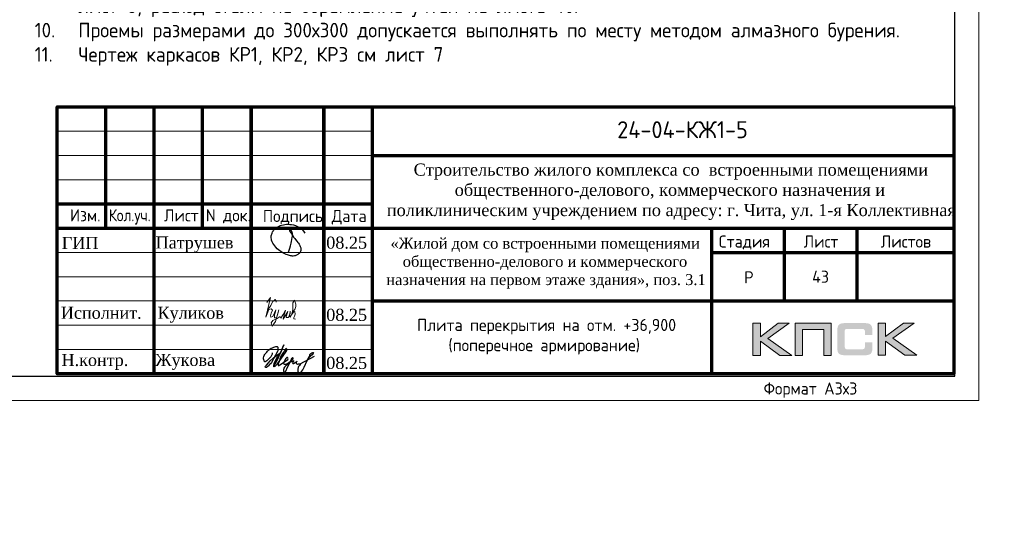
# Model space of a CAD drawing. Header units: millimetres. Extents: x -42044588 to 856694, y -806701 to 941911.
# Tile 506 of 656: x 258052 to 278368, y -406010 to -395546. Entities that reach past the tile are written whole.
import ezdxf
from ezdxf.enums import TextEntityAlignment as Align

# ---------------------------------------------------------------- set-up
doc = ezdxf.new("R2010")
doc.units = ezdxf.units.MM
for name, color, linetype in [('0 @ 100', 7, 'Continuous'), ('PDF7_Text', 7, 'Continuous'), ('PDF8_Text', 7, 'Continuous'), ('Рамка печать', 7, 'Continuous'), ('ТОЛСТЫЕ_ОСНОВНЫЕ', 6, 'Continuous')]:
    doc.layers.add(name, color=color, linetype=linetype)
for name, color, linetype, lineweight in [('Выноски', 20, 'Continuous', 20), ('Каркасы ригель', 3, 'Continuous', 0), ('Рамка', 7, 'Continuous', 70), ('Текст', 7, 'Continuous', 25), ('ТОНКИЕ', 7, 'Continuous', 9)]:
    doc.layers.add(name, color=color, linetype=linetype, lineweight=lineweight)
doc.styles.add('PDF Times New Roman', font='times.ttf')
doc.styles.add('style1', font='GOST_Common.ttf', dxfattribs={"height": 500})
doc.styles.add('ГОСТ', font='GOST_Common.ttf')

# ---------------------------------------------------------------- blocks, each defined once
blk = doc.blocks.new('11')
at = {"layer": 'Выноски'}
for p, q in [((47885, 66608), (47944, 66700)), ((47944, 66700), (47962, 66737)), ((47962, 66737), (47989, 66781)), ((47989, 66781), (48016, 66806)), ((48016, 66806), (48038, 66823)), ((48038, 66823), (48060, 66786)), ((48060, 66786), (48058, 66769))]:
    blk.add_line(p, q, dxfattribs=at)
blk.add_lwpolyline([(47863, 66761), (47937, 66865), (47843, 66458), (47885, 66564), (47905, 66616), (47954, 66628), (47979, 66606), (47957, 66539), (47937, 66487), (47947, 66458), (47991, 66470), (48051, 66611), (48041, 66569), (48023, 66505), (48023, 66448), (48065, 66448), (48090, 66529), (48110, 66608), (48043, 66369), (47972, 66275), (47954, 66344), (47991, 66389), (48078, 66431), (48142, 66470), (48154, 66441), (48204, 66512), (48246, 66606), (48209, 66455), (48204, 66418), (48295, 66574), (48265, 66463), (48265, 66455), (48312, 66453), (48342, 66529), (48347, 66584), (48337, 66465), (48349, 66453), (48401, 66569), (48443, 66616), (48461, 66678), (48466, 66727), (48436, 66811), (48399, 66754), (48399, 66618), (48389, 66549), (48374, 66507), (48416, 66564), (48441, 66576), (48451, 66524), (48433, 66482), (48419, 66453), (48424, 66428), (48458, 66421)], dxfattribs=at)
blk = doc.blocks.new('яяя')
at = {"lineweight": 30}
for points in [[(345424, 110432), (345425, 110410), (345424, 110397), (345417, 110379), (345406, 110350), (345390, 110319), (345357, 110275), (345310, 110221), (345265, 110176), (345198, 110110), (345161, 110077), (345133, 110066), (345116, 110066), (345102, 110075), (345090, 110091), (345082, 110115), (345074, 110146), (345066, 110182), (345064, 110206), (345067, 110234), (345077, 110278), (345095, 110320), (345114, 110361), (345134, 110395), (345159, 110428), (345195, 110469), (345228, 110506), (345284, 110560), (345331, 110595), (345379, 110625), (345435, 110648), (345486, 110670), (345532, 110686), (345573, 110696), (345605, 110698), (345621, 110695), (345635, 110687), (345648, 110671), (345656, 110649), (345659, 110625), (345659, 110583), (345656, 110553), (345647, 110523), (345635, 110489), (345387, 110033), (345349, 109985), (345311, 109948), (345247, 109889), (345209, 109858), (345192, 109844), (345180, 109837), (345157, 109833), (345150, 109835), (345140, 109842), (345135, 109856), (345138, 109881), (345148, 109892), (345183, 109930), (345267, 110024), (345343, 110105), (345455, 110213), (345617, 110343), (345775, 110456), (345811, 110526), (345838, 110607), (345890, 110740), (345902, 110771), (345698, 110295), (345672, 110226), (345626, 110132), (345572, 110032), (345518, 109953), (345481, 109918), (345497, 110001), (345567, 110147), (345655, 110301), (345760, 110442)], [(345481, 109918), (345476, 109896), (345475, 109874), (345485, 109861), (345506, 109866), (345539, 109891), (345632, 109983), (345968, 110450), (346022, 110527), (346029, 110560), (346027, 110579), (346026, 110590), (346010, 110605), (345993, 110609), (345975, 110601), (345962, 110584), (345954, 110562), (345857, 110421), (345783, 110292), (345741, 110183), (345701, 110079), (345665, 109985), (345660, 109952), (345666, 109929), (345669, 109915), (345682, 109910), (345702, 109914), (345735, 109941), (345846, 110007), (346065, 110160), (346075, 110193), (346070, 110217), (346066, 110236), (346052, 110241), (346030, 110241), (346007, 110228), (345978, 110203), (345960, 110164), (345892, 110010), (345895, 109986), (345904, 109966), (345925, 109964), (345969, 109968), (346045, 110000), (346218, 110114), (346261, 110154), (346280, 110184), (346282, 110210), (346278, 110225), (346263, 110229), (346241, 110222), (346220, 110198), (346162, 110049), (345989, 109904), (345932, 109849), (345906, 109805), (345891, 109739), (345890, 109690), (345899, 109652), (345924, 109647), (345956, 109655), (345980, 109674), (346058, 109838), (346158, 110046), (346261, 110098), (346314, 110120), (346292, 110079), (346269, 110036), (346261, 110008), (346267, 109998), (346293, 109998), (346363, 110039), (346445, 110095), (346421, 110068), (346414, 110040), (346407, 110011), (346416, 109990), (346466, 109972), (346509, 109977), (346574, 109984), (347172, 110293)], [(346586, 109971), (346543, 109917), (346509, 109873), (346489, 109825), (346475, 109767), (346472, 109710), (346478, 109675), (346485, 109641), (346501, 109621), (346517, 109602), (346542, 109589), (346568, 109592), (346605, 109620), (346680, 109731), (346736, 109842), (346865, 110115), (346962, 110290), (346969, 110318), (346979, 110360), (347013, 110403), (347056, 110434), (347091, 110450), (347109, 110450), (347121, 110434), (347115, 110405), (347072, 110355), (347012, 110307), (346924, 110222)]]:
    blk.add_lwpolyline(points, dxfattribs=at)
blk = doc.blocks.new('Патрушев')
at = {"color": 5, "lineweight": 25}
blk.add_lwpolyline([(58.5, -35.09), (59.7, -31.98), (60.22, -29.81), (60.47, -28.76), (60.76, -27.56), (61.06, -26.32), (61.37, -24.67), (61.64, -22.98), (61.77, -21.63), (61.83, -20.46), (61.74, -19.5), (61.5, -18.56), (61.27, -17.93), (60.96, -17.34), (60.63, -16.86), (60.45, -16.66), (60.39, -16.62), (60.25, -16.53), (60.03, -16.42), (59.74, -16.36), (59.56, -16.39), (59.41, -16.5), (59.32, -16.73), (59.32, -16.96), (59.41, -17.15), (61.8, -21.04), (63.12, -22.91), (63.7, -23.61), (64.53, -24.59), (65.48, -25.87), (66.43, -27.07), (66.87, -27.73), (67.42, -28.44), (67.68, -28.93), (68, -29.52), (68.38, -30.41), (68.65, -31), (68.82, -31.71), (68.89, -32.2), (68.93, -32.68), (68.9, -33.35), (68.81, -33.79), (68.57, -34.59), (68.27, -35.18), (67.92, -35.7), (67.56, -36.23), (66.92, -36.75), (66.44, -37.14), (65.93, -37.49), (65.34, -37.85), (64.79, -38.12), (64.12, -38.33), (63.56, -38.4), (62.54, -38.51), (61.58, -38.47), (60.89, -38.38), (60.1, -38.27), (59.25, -38.05), (58.41, -37.75), (57.66, -37.55), (56.61, -37.27), (55.88, -36.92), (54.92, -36.35), (53.85, -35.72), (53.05, -35.25), (52.17, -34.73), (51.27, -34.08), (50.13, -33.27), (49.09, -32.31), (47.96, -31.09), (47.07, -29.92), (46.05, -28.68), (45.23, -27.65), (44.74, -26.54), (44.28, -25.09), (44.05, -24.29), (43.98, -23.29), (43.94, -22.47), (43.99, -21.49), (44.18, -20.57), (44.46, -19.97), (44.74, -19.1), (45.02, -18.24), (45.49, -17.42), (45.85, -16.92), (46.39, -16.14), (46.99, -15.53), (47.83, -14.81), (48.65, -14.29), (49.43, -13.79), (50.53, -13.27), (51.57, -12.89), (52.65, -12.48), (54.17, -12.1), (55.44, -11.87), (56.95, -11.79), (58.35, -11.79), (59.63, -11.91), (61, -12.05), (62.71, -12.35), (64.46, -12.88), (66.16, -13.58), (67.55, -14.27), (68.88, -15.13), (70.02, -16.25), (71.14, -17.49), (71.67, -18.26), (72.28, -19.27)], dxfattribs=at)
blk = doc.blocks.new('A$Cd09756da')
at = {"layer": 'Рамка печать', "lineweight": 20}
h = blk.add_hatch(color=0, dxfattribs=at)
h.paths.add_polyline_path([(-3400, 1040), (-3624, 1040), (-3991, 764), (-3991, 1040), (-4146, 1040), (-4146, 378), (-3991, 378), (-3991, 669), (-3594, 378), (-3346, 378), (-3840, 728)])
h.paths.add_polyline_path([(-3122, 915), (-2683, 915), (-2683, 378), (-2529, 378), (-2529, 1040), (-2693, 1040), (-3276, 1040), (-3276, 883), (-3276, 378), (-3122, 378)])
h.paths.add_polyline_path([(-1408, 1043), (-1563, 1043), (-1563, 380), (-1408, 380), (-1408, 672), (-1011, 380), (-763, 380), (-1257, 731), (-817, 1043), (-1041, 1043), (-1408, 767)])
blk.add_hatch(color=204, dxfattribs=at).paths.add_polyline_path([(-1693, 970), (-1695, 977), (-1697, 983), (-1701, 989), (-1704, 996), (-1708, 1000), (-1712, 1005), (-1716, 1010), (-1720, 1014), (-1725, 1017), (-1731, 1021), (-1737, 1025), (-1744, 1028), (-1750, 1030), (-1758, 1033), (-1765, 1035), (-1783, 1038), (-1802, 1041), (-1823, 1043), (-1846, 1043), (-2242, 1043), (-2265, 1043), (-2285, 1041), (-2305, 1038), (-2322, 1035), (-2330, 1032), (-2338, 1030), (-2344, 1028), (-2351, 1024), (-2357, 1021), (-2363, 1017), (-2368, 1014), (-2372, 1010), (-2376, 1005), (-2380, 1000), (-2384, 996), (-2387, 989), (-2390, 983), (-2393, 976), (-2396, 970), (-2398, 962), (-2401, 946), (-2404, 928), (-2406, 908), (-2406, 887), (-2406, 538), (-2406, 516), (-2404, 496), (-2401, 478), (-2398, 461), (-2396, 454), (-2393, 447), (-2390, 440), (-2387, 434), (-2384, 429), (-2380, 423), (-2376, 419), (-2372, 414), (-2368, 410), (-2362, 406), (-2357, 403), (-2351, 399), (-2344, 396), (-2337, 394), (-2330, 391), (-2322, 389), (-2305, 385), (-2285, 383), (-2264, 381), (-2242, 380), (-1846, 380), (-1823, 381), (-1802, 382), (-1783, 385), (-1766, 389), (-1758, 391), (-1750, 393), (-1744, 396), (-1737, 399), (-1731, 402), (-1725, 406), (-1720, 410), (-1716, 414), (-1712, 418), (-1708, 423), (-1704, 428), (-1701, 434), (-1697, 440), (-1695, 446), (-1693, 454), (-1690, 461), (-1686, 478), (-1684, 496), (-1682, 516), (-1682, 538), (-1682, 647), (-1836, 647), (-1836, 558), (-1836, 552), (-1837, 546), (-1838, 540), (-1840, 535), (-1842, 530), (-1844, 526), (-1846, 522), (-1850, 519), (-1853, 515), (-1857, 513), (-1862, 511), (-1867, 508), (-1872, 507), (-1878, 506), (-1884, 506), (-1890, 505), (-2209, 505), (-2214, 506), (-2219, 506), (-2223, 508), (-2227, 511), (-2231, 513), (-2235, 516), (-2238, 519), (-2241, 523), (-2244, 528), (-2246, 532), (-2248, 536), (-2249, 541), (-2251, 551), (-2252, 560), (-2252, 878), (-2252, 884), (-2251, 889), (-2250, 894), (-2248, 899), (-2247, 903), (-2245, 906), (-2242, 910), (-2240, 913), (-2236, 916), (-2233, 919), (-2229, 921), (-2225, 922), (-2220, 923), (-2215, 924), (-2210, 925), (-2204, 925), (-1890, 925), (-1884, 925), (-1878, 924), (-1872, 923), (-1868, 921), (-1863, 919), (-1858, 917), (-1854, 914), (-1851, 911), (-1847, 907), (-1844, 903), (-1842, 899), (-1840, 894), (-1838, 889), (-1837, 884), (-1836, 878), (-1836, 872), (-1836, 799), (-1682, 799), (-1682, 887), (-1682, 908), (-1684, 928), (-1686, 946), (-1690, 962)])
at = {"layer": 'Рамка', "color": 7}
for p, q in [((-17500, 3000), (-17500, 5500)), ((-15500, 3000), (-15500, 5500)), ((-12000, 4500), (0, 4500)), ((-18500, 3500), (-12000, 3500)), ((-18500, 3000), (0, 3000)), ((-3500, 3000), (-3500, 1500)), ((-2000, 3000), (-2000, 1500)), ((-5000, 2500), (0, 2500)), ((-5000, 2500), (0, 2500)), ((-12000, 1500), (0, 1500))]:
    blk.add_line(p, q, dxfattribs=at)
at = {"layer": 'Рамка'}
for p, q in [((-16500, 0), (-16500, 5500)), ((-14500, 0), (-14500, 5500)), ((-14500, 5500), (-14500, 0)), ((-13000, 5500), (-13000, 0)), ((-13000, 0), (-13000, 5500)), ((-12000, 5500), (-12000, 0)), ((-5000, 3000), (-5000, 0))]:
    blk.add_line(p, q, dxfattribs=at)
at = {"layer": 'Рамка', "color": 7, "lineweight": 15}
for p, q in [((-18500, 5000), (-12000, 5000)), ((-18500, 4500), (-12000, 4500)), ((-18500, 4000), (-12000, 4000)), ((-18500, 2500), (-12000, 2500)), ((-18500, 2000), (-12000, 2000)), ((-18500, 1500), (-12000, 1500)), ((-18500, 1000), (-12000, 1000)), ((-18500, 500), (-12000, 500))]:
    blk.add_line(p, q, dxfattribs=at)
at = {"layer": 'Рамка'}
blk.add_lwpolyline([(0, 0), (-18500, 0), (-18500, 5500), (0, 5500)], close=True, dxfattribs=at)
at = {"layer": 'Рамка печать', "color": 0, "lineweight": 20}
for points in [[(-4146, 378), (-4146, 1040), (-3991, 1040), (-3991, 764), (-3624, 1040), (-3400, 1040), (-3840, 728), (-3346, 378), (-3594, 378), (-3991, 669), (-3991, 378), (-4146, 378)], [(-3122, 378), (-3122, 915), (-2683, 915), (-2683, 378), (-2529, 378), (-2529, 1040), (-2693, 1040), (-3276, 1040), (-3276, 883), (-3276, 378), (-3122, 378)], [(-1563, 380), (-1563, 1043), (-1408, 1043), (-1408, 767), (-1041, 1043), (-817, 1043), (-1257, 731), (-763, 380), (-1011, 380), (-1408, 672), (-1408, 380), (-1563, 380)]]:
    blk.add_lwpolyline(points, close=True, dxfattribs=at)
at = {"color": 5, "xscale": 24.5, "yscale": 24.5, "zscale": 24.5}
blk.add_blockref('Патрушев', (-15162, 3369), dxfattribs=at)
at = {"color": 2, "lineweight": 60, "xscale": 0.5, "yscale": 0.5, "zscale": 0.5}
blk.add_blockref('яяя', (-186775, -54787), dxfattribs=at)
at = {"layer": 'Выноски', "color": 0}
blk.add_blockref('11', (-62040, -65293), dxfattribs=at)
at = {"layer": 'PDF7_Text', "char_height": 248, "attachment_point": 7, "style": 'PDF Times New Roman'}
for s, insert in [('08.25', (-12950, 2573)), ('Патрушев', (-16471, 2500)), ('08.25', (-12950, 1085)), ('Жукова', (-16477, 79)), ('08.25', (-12950, 93))]:
    blk.add_mtext(s, dxfattribs=dict(at, insert=insert))
at = {"layer": 'PDF7_Text', "insert": (-16432, 1050), "char_height": 247.95, "attachment_point": 7, "style": 'PDF Times New Roman'}
blk.add_mtext_dynamic_manual_height_columns('{\\C256;Куликов}', width=2000, gutter_width=1250, heights=[0], dxfattribs=at)
at = {"layer": 'PDF8_Text', "char_height": 248, "attachment_point": 7, "style": 'PDF Times New Roman'}
for s, insert in [('ГИП', (-18407, 2573)), ('Исполнит.', (-18427, 1127)), ('Н.контр.', (-18413, 79))]:
    blk.add_mtext(s, dxfattribs=dict(at, insert=insert))
at = {"layer": 'Текст', "color": 7, "style": 'ГОСТ'}
blk.add_text('24-04-КЖ1-5', height=350, dxfattribs=at).set_placement((-5599, 5031), align=Align.MIDDLE_CENTER)
for s, p in [('Изм.', (-18237, 3141)), ('Лист', (-16298, 3139)), ('N док.', (-15435, 3141)), ('Подпись', (-14257, 3127)), ('Дата', (-12835, 3127)), ('Стадия', (-4850, 2600)), ('Лист', (-3100, 2600)), ('Листов', (-1508, 2600)), ('Р', (-4328, 1863))]:
    blk.add_text(s, height=250, dxfattribs=at).set_placement(p)
at = {"layer": 'Текст', "color": 7, "style": 'ГОСТ', "width": 0.9}
blk.add_text('Кол.уч.', height=250, dxfattribs=at).set_placement((-17435, 3143))
at = {"layer": 'Текст', "color": 7, "attachment_point": 1, "style": 'ГОСТ'}
for s, width, heights, insert, char_height in [('\\pi594.35517;{\\fTimes New Roman|b0|i0|c204|p18;\\C256;Строительство жилого комплекса со  встроенными помещениями \\P\\pi1441.86779;общественного-делового, коммерческого назначения и \\P\\pi41.3631;поликлиническим учреждением по адресу: г. Чита, ул. 1-я Коллективная}', 11543.07, [0], (-11741, 4333), 250), ('\\pi389.01406;{\\fTimes New Roman|b0|i0|c204|p18;\\C256;«Жилой дом со встроенными помещениями \\P\\pi641.91601;общественно-делового и коммерческого \\P\\pi302.06381;назначения на первом этаже здания», поз. 3.1\\P}', 7000, [1500], (-12014, 2803), 225)]:
    blk.add_mtext_dynamic_manual_height_columns(s, width=width, gutter_width=12.5, heights=heights, dxfattribs=dict(at, insert=insert, char_height=char_height))
blk = doc.blocks.new('*T5990')
at = {"layer": 'Каркасы ригель', "color": 0, "linetype": 'ByBlock', "lineweight": -2, "transparency": 16777216}
for p, q in [((0, 0), (1500, 0)), ((0, -1000), (1500, -1000))]:
    blk.add_line(p, q, dxfattribs=at)
at = {"layer": 'Каркасы ригель', "color": 0, "linetype": 'ByBlock', "lineweight": 50, "transparency": 16777216}
for p, q in [((0, 0), (0, -1000)), ((1500, 0), (1500, -1000))]:
    blk.add_line(p, q, dxfattribs=at)
at = {"layer": 'Каркасы ригель', "color": 0, "linetype": 'Continuous', "lineweight": 0, "transparency": 16777216, "insert": (750, -500), "char_height": 250, "width": 1000, "attachment_point": 5, "style": 'ГОСТ'}
blk.add_mtext('43', dxfattribs=at)
blk = doc.blocks.new('*U6686')
at = {"layer": 'ТОЛСТЫЕ_ОСНОВНЫЕ', "color": 6}
blk.add_lwpolyline([(20, 5), (886, 5), (886, 415), (20, 415)], close=True, dxfattribs=at)
at = {"layer": 'ТОНКИЕ'}
blk.add_lwpolyline([(0, 0), (891, 0), (891, 420), (0, 420)], close=True, dxfattribs=at)
at = {"layer": 'Текст', "style": 'style1'}
blk.add_text('Формат А3х3', height=2.5, dxfattribs=at).set_placement((846.57, 1.2))

msp = doc.modelspace()

# ---------------------------------------------------------------- block references
at = {"xscale": 100, "yscale": 100, "zscale": 100}
msp.add_blockref('*U6686', (188743.705, -403393.631), dxfattribs=at)
at = {"lineweight": 50, "ltscale": 100}
for p in [(-22869.481, -402602.06), (181046.993, -402844.335), (277327.157, -402844.335), (84020.582, -404304.304)]:
    msp.add_blockref('A$Cd09756da', p, dxfattribs=at)
msp.add_blockref('*T5990', (273827.157, -400344.335))

# ---------------------------------------------------------------- texts
at = {"layer": '0 @ 100', "char_height": 300, "width": 18500, "attachment_point": 1, "style": 'ГОСТ'}
for s, insert in [('\\pi-900,l900,t900;{\\C7;1.^IАрмирование монолитной плиты  состоит из основного армирования ∅10 А500С с шагом  200х200мм  в нижней зоне, основного армирования ∅10 А500С с шагом  200х200мм  в  верхней зоне и дополнительного армирования, указанного на схемах армирования.\\P2.^IАрмирование плиты предусмотрено отдельными  стержнями заводской длины по осям Х и Y. При недостатке заводской длины стержней для армирования плиты, стыки стержней осуществлять внахлестку без  сварки. Стыки арматуры внахлестку должны располагаться вразбежку (через шаг). См. деталь стыковки арматуры.\\P3.^IВерхнюю и нижнюю арматуру вязать вязальной проволокой через пересечение.  Стержни основной и дополнительной арматуры укладывать в соответствии с сечениями .\\P4.^IПо периметру плиты и у отверстий  у концов основной арматуры устанавливать П-образные элементы Ск1.\\P5.^IПозиции со знаком "*" укладываются с шагом 100 мм\\P6.^IДля фиксации в проектном положении стержней верхней сетки устанавливать фиксаторы Ф1 с шагом 600х600мм.\\P7.^IДиаметр оправки стержня при d<20мм - 5d, при d≥20мм - 8d\\P8.^IКаркасы поперечного армирования устанавливаются до начала устройство верхней сетки армирования.\\P9.^IОбрамления отверстий см. лист 8. В местах расположения отверстий осуществить прерывания основной и дополнительной сеток арматуры. Отверстия обрамляются двумя стержнями арматуры. Отверстия обрамляются двумя стержнями арматуры  см. узел обрамления отверстий лист 8, расход стали на обрамление учтен на листе 35.\\P10.^IПроемы размерами до 300х300 допускается выполнять по месту методом алмазного бурения}', (64408.272, -339572.105)), ('\\pi-900,l900,t900;{\\C7;1.^IАрмирование монолитной плиты  состоит из основного армирования ∅10 А500С с шагом  200х200мм  в нижней зоне, основного армирования ∅10 А500С с шагом  200х200мм  в  верхней зоне и дополнительного армирования, указанного на схемах армирования.\\P2.^IАрмирование плиты предусмотрено отдельными  стержнями заводской длины по осям Х и Y. При недостатке заводской длины стержней для армирования плиты, стыки стержней осуществлять внахлестку без  сварки. Стыки арматуры внахлестку должны располагаться вразбежку (через шаг). См. деталь стыковки арматуры.\\P3.^IВерхнюю и нижнюю арматуру вязать вязальной проволокой через пересечение.  Стержни основной и дополнительной арматуры укладывать в соответствии с сечениями .\\P4.^IПо периметру плиты и у отверстий  у концов основной арматуры устанавливать П-образные элементы Ск1.\\P5.^IПозиции со знаком "*" укладываются с шагом 100 мм\\P6.^IДля фиксации в проектном положении стержней верхней сетки устанавливать фиксаторы Ф1 с шагом 600х600мм.\\P7.^IДиаметр оправки стержня при d<20мм - 5d, при d≥20мм - 8d\\P8.^IКаркасы поперечного армирования устанавливаются до начала устройство верхней сетки армирования.\\P9.^IОбрамления отверстий см. лист 8. В местах расположения отверстий осуществить прерывания основной и дополнительной сеток арматуры. Отверстия обрамляются двумя стержнями арматуры, расход стали на обрамление учтен на листе 40.\\P10.^IПроемы размерами до 300х300 допускается выполнять по месту методом алмазного бурения.}', (162011.884, -384148.586)), ('\\pi-900,l900,t900;{\\C7;1.^IАрмирование монолитной плиты  состоит из основного армирования ∅10 А500С с шагом  200х200мм  в нижней зоне, основного армирования ∅10 А500С с шагом  200х200мм  в  верхней зоне и дополнительного армирования, указанного на схемах армирования.\\P2.^IАрмирование плиты предусмотрено отдельными  стержнями заводской длины по осям Х и Y. При недостатке заводской длины стержней для армирования плиты, стыки стержней осуществлять внахлестку без  сварки. Стыки арматуры внахлестку должны располагаться вразбежку (через шаг). См. деталь стыковки арматуры.\\P3.^IВерхнюю и нижнюю арматуру вязать вязальной проволокой через пересечение.  Стержни основной и дополнительной арматуры укладывать в соответствии с сечениями .\\P4.^IПо периметру плиты и у отверстий  у концов основной арматуры устанавливать П-образные элементы Ск1.\\P5.^IПозиции со знаком "*" укладываются с шагом 100 мм\\P6.^IДля фиксации в проектном положении стержней верхней сетки устанавливать фиксаторы Ф1 с шагом 600х600мм.\\P7.^IДиаметр оправки стержня при d<20мм - 5d, при d≥20мм - 8d\\P8.^IКаркасы поперечного армирования устанавливаются до начала устройство верхней сетки армирования.\\P9.^IВ местах расположения отверстий осуществить прерывания основной и дополнительной сеток арматуры. Отверстия обрамляются двумя стержнями арматуры  см. узел обрамления отверстий лист 8, расход стали на обрамление учтен на листе 40.\\P10.^IПроемы размерами до 300х300 допускается выполнять по месту методом алмазного бурения.\\P11.^IЧертеж каркасов КР1, КР2, КР3 см лист 7}', (258361.517, -385608.406)), ('\\pi-900,l900,t900;{\\C7;1.^IАрмирование монолитной плиты  состоит из основного армирования ∅10 А500С с шагом  200х200мм  в нижней зоне, основного армирования ∅10 А500С с шагом  200х200мм  в  верхней зоне и дополнительного армирования, указанного на схемах армирования.\\P2.^IАрмирование плиты предусмотрено отдельными  стержнями заводской длины по осям Х и Y. При недостатке заводской длины стержней для армирования плиты, стыки стержней осуществлять внахлестку без  сварки. Стыки арматуры внахлестку должны располагаться вразбежку (через шаг). См. деталь стыковки арматуры.\\P3.^IВерхнюю и нижнюю арматуру вязать вязальной проволокой через пересечение.  Стержни основной и дополнительной арматуры укладывать в соответствии с сечениями .\\P4.^IПо периметру плиты и у отверстий  у концов основной арматуры устанавливать П-образные элементы Ск1.\\P5.^IПозиции со знаком "*" укладываются с шагом 100 мм\\P6.^IДля фиксации в проектном положении стержней верхней сетки устанавливать фиксаторы Ф1 с шагом 600х600мм.\\P7.^IДиаметр оправки стержня при d<20мм - 5d, при d≥20мм - 8d\\P8.^IКаркасы поперечного армирования устанавливаются до начала устройство верхней сетки армирования.\\P9.^IОбрамления отверстий см. лист 8. В местах расположения отверстий осуществить прерывания основной и дополнительной сеток арматуры. Отверстия обрамляются двумя стержнями арматуры, расход стали на обрамление учтен на листе 40.\\P10.^IПроемы размерами до 300х300 допускается выполнять по месту методом алмазного бурения.}', (64485.474, -386350.83))]:
    msp.add_mtext(s, dxfattribs=dict(at, insert=insert))
at = {"layer": 'Выноски', "color": 240, "true_color": 0xed1f24, "insert": (162117.523, -396097.842), "char_height": 250, "width": 18219.65973, "attachment_point": 1, "style": 'ГОСТ'}
msp.add_mtext('\\pi-500,l500;В выделенной области представлена замененная ( актуальная) версия. Содержание изменения см. в листе разрешения на внесение изменений{\\H1.025x; }', dxfattribs=at)
at = {"layer": 'Текст', "color": 7, "char_height": 250, "attachment_point": 1, "style": 'ГОСТ'}
for s, insert in [('\\pi3500;\\P\\pi860.03788;Плита перекрытия на отм. +36,900                \\P\\pi1832.19697;(нижнее армирование)', (-34913.5, -401185.019)), ('\\pi3500;\\P\\pi860.03788;Плита перекрытия на отм. +36,900                \\P\\pi1396.59091;(верхнее армирование по Y)', (169004.802, -401332.362)), ('\\pi3500;\\P\\pi860.03788;Плита перекрытия на отм. +36,900                \\P\\pi1507.19697;(поперечное армирование)', (265390.213, -401297.105)), ('\\pi3500;\\P\\pi860.03788;Плита перекрытия на отм. +36,900                \\P\\pi1396.59091;(верхнее армирование по Х)', (72093.367, -402758.048))]:
    msp.add_mtext_dynamic_manual_height_columns(s, width=7000, gutter_width=12.5, heights=[1500], dxfattribs=dict(at, insert=insert))

doc.saveas('drawing.dxf')
